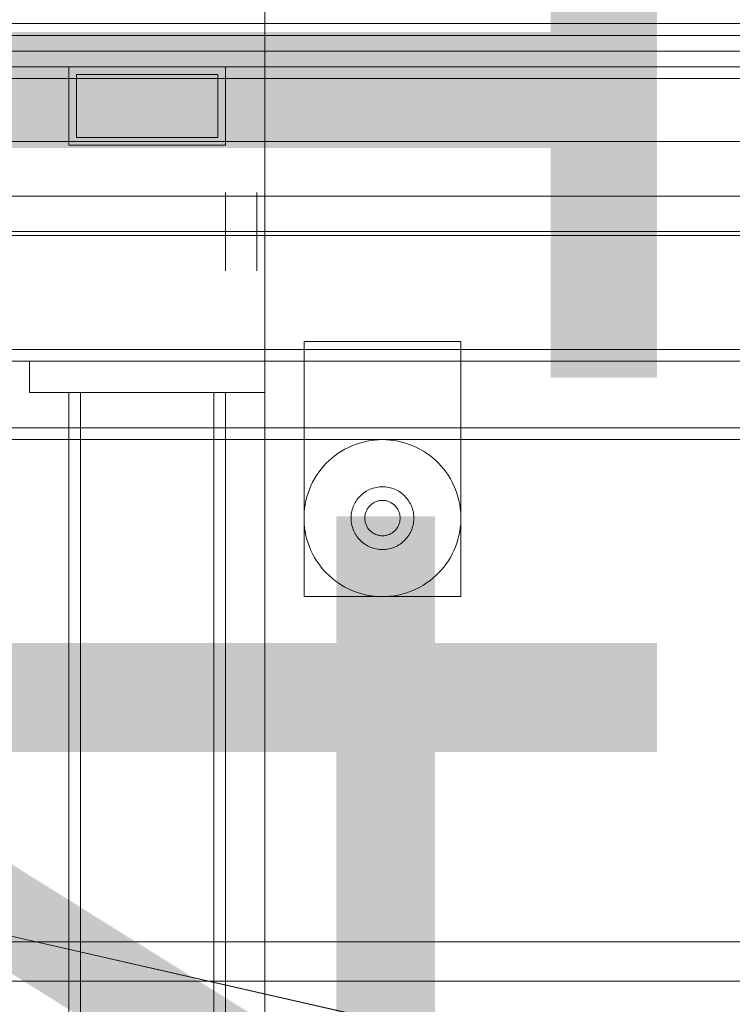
# Model space of a CAD drawing. Header units: millimetres. Extents: x -3490 to 61924, y -72580 to 6847.
# Tile 775 of 1056: x 24388 to 24569, y 1044 to 1295. Entities that reach past the tile are written whole.
import ezdxf

# ---------------------------------------------------------------- set-up
doc = ezdxf.new("R2010")
doc.units = ezdxf.units.MM
for name, color, linetype, lineweight in [('COTAS_O', 1, 'Continuous', 0), ('COTAS_P', 1, 'Continuous', 0), ('lateral_briquetadora', 7, 'Continuous', 0), ('lateral_C05', 7, 'Continuous', 0), ('lateral_C10', 7, 'Continuous', 0)]:
    doc.layers.add(name, color=color, linetype=linetype, lineweight=lineweight)
doc.dimstyles.new('R19_100', dxfattribs={"dimtxt": 250, "dimasz": 150, "dimexe": 150, "dimexo": 80, "dimgap": 100, "dimtad": 1, "dimtih": 1, "dimtoh": 1, "dimdsep": 46, "dimcen": 0.09, "dimadec": 0, "dimazin": 0, "dimtfac": 1, "dimtdec": 4, "dimtofl": 0, "dimtmove": 0, "dimatfit": 3, "dimfxl": 1, "dimtolj": 1, "dimtzin": 0, "dimarcsym": 0})

# ---------------------------------------------------------------- blocks, each defined once
blk = doc.blocks.new('DIM_R29_4')
at = {"layer": 'COTAS_P'}
for p, q in [((15248.37, 1279.09), (24311.82, 4109.09)), ((24311.82, 4109.09), (24155.23, 4107.34)), ((24311.82, 4109.09), (24182.05, 4021.43)), ((24580.07, 3250), (24311.82, 4109.09)), ((15248.37, 1279.09), (15378.14, 1366.76)), ((15248.37, 1279.09), (15404.97, 1280.85)), ((15516.62, 420), (15248.37, 1279.09))]:
    blk.add_line(p, q, dxfattribs=at)
blk.add_text('9495 P', height=250, rotation=17.3406, dxfattribs=at).set_placement((19750.29, 2789.55))
blk = doc.blocks.new('DIM_R29_7')
at = {"layer": 'COTAS_P'}
for p, q in [((24250.07, 2141), (24400.07, 2186)), ((26750.07, 2141), (26600.07, 2186)), ((24250.07, 1241), (24250.07, 2141)), ((24250.07, 2141), (26750.07, 2141)), ((24250.07, 2141), (24400.07, 2096)), ((26750.07, 2141), (26600.07, 2096)), ((26750.07, 1241), (26750.07, 2141))]:
    blk.add_line(p, q, dxfattribs=at)
blk.add_text('2500 P', height=250, dxfattribs=at).set_placement((25500.07, 2241))
blk = doc.blocks.new('DIM_R29_8')
at = {"layer": 'COTAS_P'}
for p, q in [((24250.07, 1241), (24650.07, 1241)), ((24650.07, 1241), (24605.07, 1091)), ((24650.07, 0), (24650.07, 1241)), ((24650.07, 1241), (24695.07, 1091)), ((24650.07, 0), (24605.07, 150)), ((24650.07, 0), (24695.07, 150)), ((24250.07, 0), (24650.07, 0))]:
    blk.add_line(p, q, dxfattribs=at)
blk.add_text('1241 P', height=250, rotation=90, dxfattribs=at).set_placement((24550.07, 620.5))
blk = doc.blocks.new('DIM_R29_19')
at = {"layer": 'COTAS_P'}
for p, q in [((18820, 2240), (18619.96, 1362.51)), ((18619.96, 1362.51), (18776.21, 1373.05)), ((27699.96, -707.49), (18619.96, 1362.51)), ((18619.96, 1362.51), (18756.2, 1285.3)), ((27900, 170), (27699.96, -707.49)), ((27699.96, -707.49), (27563.71, -630.27)), ((27699.96, -707.49), (27543.71, -718.02))]:
    blk.add_line(p, q, dxfattribs=at)
blk.add_text('9312.96 P', height=250, rotation=167.1576, dxfattribs=at).set_placement((23137.73, 230.02))
blk = doc.blocks.new('DIM_R29_31')
at = {"layer": 'COTAS_O'}
for p, q in [((23750.07, 2330), (24450.07, 2330)), ((24450.07, 2330), (24405.07, 2180)), ((24450.07, 0), (24450.07, 2330)), ((24450.07, 2330), (24495.07, 2180)), ((24450.07, 0), (24405.07, 150)), ((24450.07, 0), (24495.07, 150)), ((23750.07, 0), (24450.07, 0))]:
    blk.add_line(p, q, dxfattribs=at)
blk.add_text('2330 O', height=250, rotation=90, dxfattribs=at).set_placement((24350.07, 1165))

msp = doc.modelspace()

# ---------------------------------------------------------------- linework, layer by layer
at = {"layer": 'lateral_briquetadora'}
for p, q in [((23750.067, 1264), (25950.067, 1264)), ((24980.067, 1264), (24000.067, 1264)), ((24150.067, 1264), (25950.067, 1264)), ((23750.067, 1250), (25950.067, 1250)), ((23900.067, 1250), (25800.067, 1250)), ((24150.067, 1250), (25800.067, 1250)), ((23750.067, 1240), (25950.067, 1240)), ((23900.067, 1240), (25800.067, 1240)), ((23750.067, 1060), (25950.067, 1060)), ((23900.067, 1060), (25800.067, 1060)), ((23900.067, 1050), (25800.067, 1050))]:
    msp.add_line(p, q, dxfattribs=at)
at = {"layer": 'lateral_C05'}
for p, q in [((24250.067, 1294), (26750.067, 1294)), ((24310.067, 1294), (26690.067, 1294)), ((24250.067, 1291), (26750.067, 1291)), ((24300.067, 1291), (24899.317, 1291)), ((24310.067, 1291), (26690.067, 1291)), ((24300.067, 1287), (26700.067, 1287)), ((24300.067, 1287), (24899.317, 1287)), ((24300.067, 1283), (26700.067, 1283)), ((24310.067, 1283), (26690.067, 1283)), ((24400.067, 1263), (24400.067, 1283)), ((24400.067, 1283), (24440.067, 1283)), ((24440.067, 1263), (24440.067, 1283)), ((24310.067, 1280), (26690.067, 1280)), ((24402.067, 1281), (24402.067, 1265)), ((24402.067, 1281), (24438.067, 1281)), ((24438.067, 1281), (24438.067, 1265)), ((24402.067, 1265), (24438.067, 1265)), ((24400.067, 1263), (24440.067, 1263)), ((24440.067, 1251), (24440.067, 1250.988)), ((24440.067, 1250.988), (24440.067, 1250.95)), ((24440.067, 1250.95), (24440.067, 1250.888)), ((24440.067, 1250.888), (24440.067, 1250.802)), ((24440.067, 1250.802), (24440.067, 1250.691)), ((24440.067, 1250.691), (24440.067, 1250.556)), ((24440.067, 1250.556), (24440.067, 1250.397)), ((24440.067, 1250.397), (24440.067, 1250.215)), ((24440.067, 1250.215), (24440.067, 1250.01)), ((24440.067, 1250.01), (24440.067, 1249.782)), ((24440.067, 1249.782), (24440.067, 1249.533)), ((24440.067, 1249.533), (24440.067, 1249.262)), ((24448.067, 1251), (24448.067, 1250.988)), ((24448.067, 1250.988), (24448.067, 1250.95)), ((24448.067, 1250.95), (24448.067, 1250.888)), ((24448.067, 1250.888), (24448.067, 1250.802)), ((24448.067, 1250.802), (24448.067, 1250.691)), ((24448.067, 1250.691), (24448.067, 1250.556)), ((24448.067, 1250.556), (24448.067, 1250.397)), ((24448.067, 1250.397), (24448.067, 1250.215)), ((24448.067, 1250.215), (24448.067, 1250.01)), ((24448.067, 1250.01), (24448.067, 1249.782)), ((24448.067, 1249.782), (24448.067, 1249.533)), ((24448.067, 1249.533), (24448.067, 1249.262)), ((24440.067, 1249.262), (24440.067, 1248.971)), ((24440.067, 1248.971), (24440.067, 1248.66)), ((24440.067, 1248.66), (24440.067, 1248.331)), ((24440.067, 1248.331), (24440.067, 1247.982)), ((24440.067, 1247.982), (24440.067, 1247.617)), ((24440.067, 1247.617), (24440.067, 1247.235)), ((24440.067, 1247.235), (24440.067, 1246.837)), ((24440.067, 1246.993), (24440.067, 1246.97)), ((24440.067, 1246.97), (24440.067, 1246.933)), ((24440.067, 1246.933), (24440.067, 1246.881)), ((24448.067, 1249.262), (24448.067, 1248.971)), ((24448.067, 1248.971), (24448.067, 1248.66)), ((24448.067, 1248.66), (24448.067, 1248.331)), ((24448.067, 1248.331), (24448.067, 1247.982)), ((24448.067, 1247.982), (24448.067, 1247.617)), ((24448.067, 1247.617), (24448.067, 1247.235)), ((24448.067, 1247.235), (24448.067, 1246.837)), ((24440.067, 1246.881), (24440.067, 1246.814)), ((24440.067, 1246.837), (24440.067, 1246.425)), ((24440.067, 1246.814), (24440.067, 1246.733)), ((24440.067, 1246.733), (24440.067, 1246.638)), ((24440.067, 1246.638), (24440.067, 1246.529)), ((24440.067, 1246.529), (24440.067, 1246.406)), ((24440.067, 1246.425), (24440.067, 1246)), ((24440.067, 1246.406), (24440.067, 1246.269)), ((24440.067, 1246.269), (24440.067, 1246.12)), ((24440.067, 1246.12), (24440.067, 1245.957)), ((24440.067, 1246), (24440.067, 1245.562)), ((24440.067, 1245.957), (24440.067, 1245.783)), ((24440.067, 1245.783), (24440.067, 1245.596)), ((24440.067, 1245.596), (24440.067, 1245.398)), ((24440.067, 1245.562), (24440.067, 1245.113)), ((24440.067, 1245.398), (24440.067, 1245.189)), ((24440.067, 1245.189), (24440.067, 1244.97)), ((24440.067, 1245.113), (24440.067, 1244.653)), ((24440.067, 1244.97), (24440.067, 1244.741)), ((24440.067, 1244.741), (24440.067, 1244.502)), ((24440.067, 1244.653), (24440.067, 1244.185)), ((24440.067, 1244.502), (24440.067, 1244.255)), ((24448.067, 1246.837), (24448.067, 1246.425)), ((24448.067, 1246.425), (24448.067, 1246)), ((24448.067, 1246), (24448.067, 1245.562)), ((24448.067, 1245.562), (24448.067, 1245.113)), ((24448.067, 1245.113), (24448.067, 1244.653)), ((24448.067, 1244.653), (24448.067, 1244.185)), ((24440.067, 1244.255), (24440.067, 1244)), ((24440.067, 1244.185), (24440.067, 1243.708)), ((24440.067, 1244), (24440.067, 1243.737)), ((24440.067, 1243.737), (24440.067, 1243.468)), ((24440.067, 1243.708), (24440.067, 1243.225)), ((24440.067, 1243.468), (24440.067, 1243.192)), ((24440.067, 1243.225), (24440.067, 1242.736)), ((24440.067, 1243.192), (24440.067, 1242.911)), ((24440.067, 1242.911), (24440.067, 1242.625)), ((24440.067, 1242.736), (24440.067, 1242.243)), ((24440.067, 1242.625), (24440.067, 1242.335)), ((24440.067, 1242.335), (24440.067, 1242.042)), ((24440.067, 1242.243), (24440.067, 1241.747)), ((24440.067, 1242.042), (24440.067, 1241.746)), ((24448.067, 1244.185), (24448.067, 1243.708)), ((24448.067, 1243.708), (24448.067, 1243.225)), ((24448.067, 1243.225), (24448.067, 1242.736)), ((24448.067, 1242.736), (24448.067, 1242.243)), ((24448.067, 1242.243), (24448.067, 1241.747)), ((24440.067, 1241.747), (24440.067, 1241.249)), ((24440.067, 1241.746), (24440.067, 1241.448)), ((24440.067, 1241.448), (24440.067, 1241.15)), ((24440.067, 1241.249), (24440.067, 1240.751)), ((24440.067, 1241.15), (24440.067, 1240.85)), ((24440.067, 1240.85), (24440.067, 1240.552)), ((24440.067, 1240.751), (24440.067, 1240.253)), ((24440.067, 1240.552), (24440.067, 1240.254)), ((24440.067, 1240.254), (24440.067, 1239.958)), ((24440.067, 1240.253), (24440.067, 1239.757)), ((24440.067, 1239.958), (24440.067, 1239.665)), ((24440.067, 1239.757), (24440.067, 1239.264)), ((24440.067, 1239.665), (24440.067, 1239.375)), ((24448.067, 1241.747), (24448.067, 1241.249)), ((24448.067, 1241.249), (24448.067, 1240.751)), ((24448.067, 1240.751), (24448.067, 1240.253)), ((24448.067, 1240.253), (24448.067, 1239.757)), ((24448.067, 1239.757), (24448.067, 1239.264)), ((24440.067, 1239.375), (24440.067, 1239.089)), ((24440.067, 1239.264), (24440.067, 1238.775)), ((24440.067, 1239.089), (24440.067, 1238.808)), ((24440.067, 1238.808), (24440.067, 1238.532)), ((24440.067, 1238.775), (24440.067, 1238.292)), ((24440.067, 1238.532), (24440.067, 1238.263)), ((24440.067, 1238.292), (24440.067, 1237.815)), ((24440.067, 1238.263), (24440.067, 1238)), ((24440.067, 1238), (24440.067, 1237.745)), ((24440.067, 1237.815), (24440.067, 1237.347)), ((24440.067, 1237.745), (24440.067, 1237.498)), ((24440.067, 1237.498), (24440.067, 1237.259)), ((24440.067, 1237.347), (24440.067, 1236.887)), ((24440.067, 1237.259), (24440.067, 1237.03)), ((24440.067, 1237.03), (24440.067, 1236.811)), ((24440.067, 1236.887), (24440.067, 1236.438)), ((24448.067, 1239.264), (24448.067, 1238.775)), ((24448.067, 1238.775), (24448.067, 1238.292)), ((24448.067, 1238.292), (24448.067, 1237.815)), ((24448.067, 1237.815), (24448.067, 1237.347)), ((24448.067, 1237.347), (24448.067, 1236.887)), ((24448.067, 1236.887), (24448.067, 1236.438)), ((24440.067, 1236.811), (24440.067, 1236.602)), ((24440.067, 1236.602), (24440.067, 1236.404)), ((24440.067, 1236.438), (24440.067, 1236)), ((24440.067, 1236.404), (24440.067, 1236.217)), ((24440.067, 1236.217), (24440.067, 1236.043)), ((24440.067, 1236.043), (24440.067, 1235.88)), ((24440.067, 1236), (24440.067, 1235.575)), ((24440.067, 1235.88), (24440.067, 1235.731)), ((24440.067, 1235.731), (24440.067, 1235.594)), ((24440.067, 1235.594), (24440.067, 1235.471)), ((24440.067, 1235.575), (24440.067, 1235.163)), ((24440.067, 1235.471), (24440.067, 1235.362)), ((24440.067, 1235.362), (24440.067, 1235.267)), ((24440.067, 1235.267), (24440.067, 1235.186)), ((24440.067, 1235.186), (24440.067, 1235.119)), ((24440.067, 1235.163), (24440.067, 1234.765)), ((24440.067, 1235.119), (24440.067, 1235.067)), ((24440.067, 1235.067), (24440.067, 1235.03)), ((24440.067, 1235.03), (24440.067, 1235.007)), ((24440.067, 1234.765), (24440.067, 1234.383)), ((24440.067, 1234.383), (24440.067, 1234.018)), ((24448.067, 1236.438), (24448.067, 1236)), ((24448.067, 1236), (24448.067, 1235.575)), ((24448.067, 1235.575), (24448.067, 1235.163)), ((24448.067, 1235.163), (24448.067, 1234.765)), ((24448.067, 1234.765), (24448.067, 1234.383)), ((24448.067, 1234.383), (24448.067, 1234.018)), ((24440.067, 1234.018), (24440.067, 1233.669)), ((24440.067, 1233.669), (24440.067, 1233.34)), ((24440.067, 1233.34), (24440.067, 1233.029)), ((24440.067, 1233.029), (24440.067, 1232.738)), ((24440.067, 1232.738), (24440.067, 1232.467)), ((24440.067, 1232.467), (24440.067, 1232.218)), ((24440.067, 1232.218), (24440.067, 1231.99)), ((24440.067, 1231.99), (24440.067, 1231.785)), ((24448.067, 1234.018), (24448.067, 1233.669)), ((24448.067, 1233.669), (24448.067, 1233.34)), ((24448.067, 1233.34), (24448.067, 1233.029)), ((24448.067, 1233.029), (24448.067, 1232.738)), ((24448.067, 1232.738), (24448.067, 1232.467)), ((24448.067, 1232.467), (24448.067, 1232.218)), ((24448.067, 1232.218), (24448.067, 1231.99)), ((24448.067, 1231.99), (24448.067, 1231.785)), ((24440.067, 1231.785), (24440.067, 1231.603)), ((24440.067, 1231.603), (24440.067, 1231.444)), ((24440.067, 1231.444), (24440.067, 1231.309)), ((24440.067, 1231.309), (24440.067, 1231.198)), ((24440.067, 1231.198), (24440.067, 1231.112)), ((24440.067, 1231.112), (24440.067, 1231.05)), ((24440.067, 1231.05), (24440.067, 1231.012)), ((24440.067, 1231.012), (24440.067, 1231)), ((24448.067, 1231.785), (24448.067, 1231.603)), ((24448.067, 1231.603), (24448.067, 1231.444)), ((24448.067, 1231.444), (24448.067, 1231.309)), ((24448.067, 1231.309), (24448.067, 1231.198)), ((24448.067, 1231.198), (24448.067, 1231.112)), ((24448.067, 1231.112), (24448.067, 1231.05)), ((24448.067, 1231.05), (24448.067, 1231.012)), ((24448.067, 1231.012), (24448.067, 1231)), ((24460.067, 1148), (24460.067, 1213)), ((24460.067, 1213), (24500.067, 1213)), ((24500.067, 1148), (24500.067, 1213)), ((24310.067, 1211), (26690.067, 1211)), ((24310.067, 1208), (26690.067, 1208)), ((24390.067, 1200), (24390.067, 1208)), ((24390.067, 1208), (24450.067, 1208)), ((24450.067, 1200), (24450.067, 1208)), ((24390.067, 1200), (24450.067, 1200)), ((24400.067, 8), (24400.067, 1200)), ((24400.067, 1200), (24440.067, 1200)), ((24437.067, 1200), (24403.067, 1200)), ((24403.067, 1200), (24403.067, 8)), ((24437.067, 1200), (24437.067, 8)), ((24440.067, 8), (24440.067, 1200)), ((24250.067, 1191), (26750.067, 1191)), ((24250.067, 1188), (26750.067, 1188)), ((24472.299, 1186.43), (24473.227, 1186.794)), ((24473.227, 1186.794), (24474.172, 1187.111)), ((24474.172, 1187.111), (24475.132, 1187.382)), ((24475.132, 1187.382), (24476.105, 1187.603)), ((24476.105, 1187.603), (24477.087, 1187.777)), ((24477.087, 1187.777), (24478.076, 1187.901)), ((24478.076, 1187.901), (24479.071, 1187.975)), ((24480.067, 1188), (24479.071, 1187.975)), ((24480.067, 1188), (24481.064, 1187.975)), ((24481.064, 1187.975), (24482.059, 1187.901)), ((24482.059, 1187.901), (24483.048, 1187.777)), ((24483.048, 1187.777), (24484.03, 1187.603)), ((24484.03, 1187.603), (24485.003, 1187.382)), ((24485.003, 1187.382), (24485.963, 1187.111)), ((24485.963, 1187.111), (24486.908, 1186.794)), ((24486.908, 1186.794), (24487.836, 1186.43)), ((24467.991, 1183.943), (24468.801, 1184.525)), ((24468.801, 1184.525), (24469.639, 1185.066)), ((24469.639, 1185.066), (24470.502, 1185.564)), ((24470.502, 1185.564), (24471.39, 1186.019)), ((24471.39, 1186.019), (24472.299, 1186.43)), ((24487.836, 1186.43), (24488.745, 1186.019)), ((24488.745, 1186.019), (24489.633, 1185.564)), ((24489.633, 1185.564), (24490.496, 1185.066)), ((24490.496, 1185.066), (24491.334, 1184.525)), ((24491.334, 1184.525), (24492.144, 1183.943)), ((24465.072, 1181.234), (24465.75, 1181.965)), ((24465.75, 1181.965), (24466.464, 1182.661)), ((24466.464, 1182.661), (24467.212, 1183.321)), ((24467.212, 1183.321), (24467.991, 1183.943)), ((24492.144, 1183.943), (24492.923, 1183.321)), ((24492.923, 1183.321), (24493.671, 1182.661)), ((24493.671, 1182.661), (24494.385, 1181.965)), ((24494.385, 1181.965), (24495.063, 1181.234)), ((24463.267, 1178.851), (24463.829, 1179.675)), ((24463.829, 1179.675), (24464.431, 1180.47)), ((24464.431, 1180.47), (24465.072, 1181.234)), ((24495.063, 1181.234), (24495.704, 1180.47)), ((24495.704, 1180.47), (24496.306, 1179.675)), ((24496.306, 1179.675), (24496.868, 1178.851)), ((24461.837, 1176.226), (24462.27, 1177.124)), ((24462.27, 1177.124), (24462.747, 1178)), ((24462.747, 1178), (24463.267, 1178.851)), ((24496.868, 1178.851), (24497.388, 1178)), ((24497.388, 1178), (24497.865, 1177.124)), ((24497.865, 1177.124), (24498.298, 1176.226)), ((24460.815, 1173.417), (24461.109, 1174.37)), ((24461.109, 1174.37), (24461.45, 1175.307)), ((24461.45, 1175.307), (24461.837, 1176.226)), ((24474.925, 1174.128), (24475.237, 1174.377)), ((24475.237, 1174.377), (24475.561, 1174.61)), ((24475.561, 1174.61), (24475.896, 1174.826)), ((24475.896, 1174.826), (24476.241, 1175.026)), ((24476.241, 1175.026), (24476.596, 1175.208)), ((24476.596, 1175.208), (24476.96, 1175.372)), ((24476.96, 1175.372), (24477.331, 1175.518)), ((24477.331, 1175.518), (24477.709, 1175.645)), ((24477.709, 1175.645), (24478.093, 1175.753)), ((24478.093, 1175.753), (24478.482, 1175.841)), ((24478.482, 1175.841), (24478.875, 1175.911)), ((24478.875, 1175.911), (24479.271, 1175.96)), ((24479.271, 1175.96), (24479.669, 1175.99)), ((24480.067, 1176), (24479.669, 1175.99)), ((24480.067, 1176), (24480.466, 1175.99)), ((24480.466, 1175.99), (24480.864, 1175.96)), ((24480.864, 1175.96), (24481.26, 1175.911)), ((24481.26, 1175.911), (24481.653, 1175.841)), ((24481.653, 1175.841), (24482.042, 1175.753)), ((24482.042, 1175.753), (24482.426, 1175.645)), ((24482.426, 1175.645), (24482.804, 1175.518)), ((24482.804, 1175.518), (24483.175, 1175.372)), ((24483.175, 1175.372), (24483.539, 1175.208)), ((24483.539, 1175.208), (24483.894, 1175.026)), ((24483.894, 1175.026), (24484.239, 1174.826)), ((24484.239, 1174.826), (24484.574, 1174.61)), ((24484.574, 1174.61), (24484.898, 1174.377)), ((24484.898, 1174.377), (24485.21, 1174.128)), ((24498.298, 1176.226), (24498.685, 1175.307)), ((24498.685, 1175.307), (24499.026, 1174.37)), ((24499.026, 1174.37), (24499.32, 1173.417)), ((24460.371, 1171.473), (24460.569, 1172.45)), ((24460.569, 1172.45), (24460.815, 1173.417)), ((24472.775, 1171.29), (24472.949, 1171.65)), ((24472.949, 1171.65), (24473.139, 1172)), ((24473.139, 1172), (24473.347, 1172.34)), ((24473.347, 1172.34), (24473.572, 1172.67)), ((24473.572, 1172.67), (24473.813, 1172.988)), ((24473.813, 1172.988), (24474.069, 1173.293)), ((24474.069, 1173.293), (24474.341, 1173.586)), ((24474.341, 1173.586), (24474.626, 1173.864)), ((24474.626, 1173.864), (24474.925, 1174.128)), ((24477.35, 1171.587), (24477.533, 1171.718)), ((24477.533, 1171.718), (24477.721, 1171.84)), ((24477.721, 1171.84), (24477.915, 1171.952)), ((24477.915, 1171.952), (24478.115, 1172.054)), ((24478.115, 1172.054), (24478.32, 1172.147)), ((24478.32, 1172.147), (24478.528, 1172.229)), ((24478.528, 1172.229), (24478.741, 1172.3)), ((24478.741, 1172.3), (24478.957, 1172.361)), ((24478.957, 1172.361), (24479.176, 1172.411)), ((24479.176, 1172.411), (24479.397, 1172.45)), ((24479.397, 1172.45), (24479.619, 1172.478)), ((24479.619, 1172.478), (24479.843, 1172.494)), ((24480.067, 1172.5), (24479.843, 1172.494)), ((24480.067, 1172.5), (24480.292, 1172.494)), ((24480.292, 1172.494), (24480.516, 1172.478)), ((24480.516, 1172.478), (24480.738, 1172.45)), ((24480.738, 1172.45), (24480.959, 1172.411)), ((24480.959, 1172.411), (24481.178, 1172.361)), ((24481.178, 1172.361), (24481.394, 1172.3)), ((24481.394, 1172.3), (24481.607, 1172.229)), ((24481.607, 1172.229), (24481.815, 1172.147)), ((24481.815, 1172.147), (24482.02, 1172.054)), ((24482.02, 1172.054), (24482.22, 1171.952)), ((24482.22, 1171.952), (24482.414, 1171.84)), ((24482.414, 1171.84), (24482.602, 1171.718)), ((24482.602, 1171.718), (24482.785, 1171.587)), ((24485.21, 1174.128), (24485.509, 1173.864)), ((24485.509, 1173.864), (24485.794, 1173.586)), ((24485.794, 1173.586), (24486.066, 1173.293)), ((24486.066, 1173.293), (24486.322, 1172.988)), ((24486.322, 1172.988), (24486.563, 1172.67)), ((24486.563, 1172.67), (24486.788, 1172.34)), ((24486.788, 1172.34), (24486.996, 1172)), ((24486.996, 1172), (24487.186, 1171.65)), ((24487.186, 1171.65), (24487.36, 1171.29)), ((24499.32, 1173.417), (24499.566, 1172.45)), ((24499.566, 1172.45), (24499.764, 1171.473)), ((24460.074, 1168.499), (24460.123, 1169.495)), ((24460.123, 1169.495), (24460.223, 1170.487)), ((24460.223, 1170.487), (24460.371, 1171.473)), ((24472.13, 1168.995), (24472.189, 1169.389)), ((24472.189, 1169.389), (24472.268, 1169.78)), ((24472.268, 1169.78), (24472.366, 1170.167)), ((24472.366, 1170.167), (24472.484, 1170.548)), ((24472.484, 1170.548), (24472.62, 1170.923)), ((24472.62, 1170.923), (24472.775, 1171.29)), ((24475.68, 1169.001), (24475.736, 1169.219)), ((24475.736, 1169.219), (24475.802, 1169.433)), ((24475.802, 1169.433), (24475.879, 1169.644)), ((24475.879, 1169.644), (24475.966, 1169.851)), ((24475.966, 1169.851), (24476.063, 1170.053)), ((24476.063, 1170.053), (24476.17, 1170.25)), ((24476.17, 1170.25), (24476.287, 1170.441)), ((24476.287, 1170.441), (24476.414, 1170.627)), ((24476.414, 1170.627), (24476.549, 1170.806)), ((24476.549, 1170.806), (24476.693, 1170.978)), ((24476.693, 1170.978), (24476.846, 1171.142)), ((24476.846, 1171.142), (24477.007, 1171.299)), ((24477.007, 1171.299), (24477.175, 1171.447)), ((24477.175, 1171.447), (24477.35, 1171.587)), ((24482.785, 1171.587), (24482.96, 1171.447)), ((24482.96, 1171.447), (24483.128, 1171.299)), ((24483.128, 1171.299), (24483.289, 1171.142)), ((24483.289, 1171.142), (24483.442, 1170.978)), ((24483.442, 1170.978), (24483.586, 1170.806)), ((24483.586, 1170.806), (24483.721, 1170.627)), ((24483.721, 1170.627), (24483.848, 1170.441)), ((24483.848, 1170.441), (24483.965, 1170.25)), ((24483.965, 1170.25), (24484.072, 1170.053)), ((24484.072, 1170.053), (24484.169, 1169.851)), ((24484.169, 1169.851), (24484.256, 1169.644)), ((24484.256, 1169.644), (24484.333, 1169.433)), ((24484.333, 1169.433), (24484.399, 1169.219)), ((24484.399, 1169.219), (24484.455, 1169.001)), ((24487.36, 1171.29), (24487.514, 1170.923)), ((24487.514, 1170.923), (24487.651, 1170.548)), ((24487.651, 1170.548), (24487.768, 1170.167)), ((24487.768, 1170.167), (24487.867, 1169.78)), ((24487.867, 1169.78), (24487.946, 1169.389)), ((24487.946, 1169.389), (24488.005, 1168.995)), ((24499.764, 1171.473), (24499.912, 1170.487)), ((24499.912, 1170.487), (24500.012, 1169.495)), ((24500.012, 1169.495), (24500.061, 1168.499)), ((24460.074, 1167.501), (24460.074, 1168.499)), ((24460.123, 1166.505), (24460.074, 1167.501)), ((24472.07, 1168.199), (24472.09, 1168.598)), ((24472.07, 1167.801), (24472.07, 1168.199)), ((24472.09, 1167.402), (24472.07, 1167.801)), ((24472.09, 1168.598), (24472.13, 1168.995)), ((24472.13, 1167.005), (24472.09, 1167.402)), ((24472.189, 1166.611), (24472.13, 1167.005)), ((24475.569, 1168.112), (24475.58, 1168.336)), ((24475.569, 1167.888), (24475.569, 1168.112)), ((24475.58, 1167.664), (24475.569, 1167.888)), ((24475.58, 1168.336), (24475.602, 1168.56)), ((24475.602, 1167.44), (24475.58, 1167.664)), ((24475.602, 1168.56), (24475.636, 1168.781)), ((24475.636, 1167.219), (24475.602, 1167.44)), ((24475.636, 1168.781), (24475.68, 1169.001)), ((24475.68, 1166.999), (24475.636, 1167.219)), ((24475.736, 1166.781), (24475.68, 1166.999)), ((24475.802, 1166.567), (24475.736, 1166.781)), ((24484.399, 1166.781), (24484.333, 1166.567)), ((24484.455, 1166.999), (24484.399, 1166.781)), ((24484.455, 1169.001), (24484.499, 1168.781)), ((24484.499, 1167.219), (24484.455, 1166.999)), ((24484.499, 1168.781), (24484.533, 1168.56)), ((24484.533, 1167.44), (24484.499, 1167.219)), ((24484.533, 1168.56), (24484.555, 1168.336)), ((24484.555, 1167.664), (24484.533, 1167.44)), ((24484.555, 1168.336), (24484.566, 1168.112)), ((24484.566, 1167.888), (24484.555, 1167.664)), ((24484.566, 1168.112), (24484.566, 1167.888)), ((24488.005, 1167.005), (24487.946, 1166.611)), ((24488.005, 1168.995), (24488.045, 1168.598)), ((24488.045, 1167.402), (24488.005, 1167.005)), ((24488.045, 1168.598), (24488.065, 1168.199)), ((24488.065, 1167.801), (24488.045, 1167.402)), ((24488.065, 1168.199), (24488.065, 1167.801)), ((24500.061, 1167.501), (24500.012, 1166.505)), ((24500.061, 1168.499), (24500.061, 1167.501)), ((24460.223, 1165.513), (24460.123, 1166.505)), ((24460.371, 1164.527), (24460.223, 1165.513)), ((24460.569, 1163.55), (24460.371, 1164.527)), ((24472.268, 1166.22), (24472.189, 1166.611)), ((24472.366, 1165.833), (24472.268, 1166.22)), ((24472.484, 1165.452), (24472.366, 1165.833)), ((24472.62, 1165.077), (24472.484, 1165.452)), ((24472.775, 1164.71), (24472.62, 1165.077)), ((24472.949, 1164.35), (24472.775, 1164.71)), ((24473.139, 1164), (24472.949, 1164.35)), ((24475.879, 1166.356), (24475.802, 1166.567)), ((24475.966, 1166.149), (24475.879, 1166.356)), ((24476.063, 1165.947), (24475.966, 1166.149)), ((24476.17, 1165.75), (24476.063, 1165.947)), ((24476.287, 1165.559), (24476.17, 1165.75)), ((24476.414, 1165.373), (24476.287, 1165.559)), ((24476.549, 1165.194), (24476.414, 1165.373)), ((24476.693, 1165.022), (24476.549, 1165.194)), ((24476.846, 1164.858), (24476.693, 1165.022)), ((24477.007, 1164.701), (24476.846, 1164.858)), ((24477.175, 1164.553), (24477.007, 1164.701)), ((24477.35, 1164.413), (24477.175, 1164.553)), ((24477.533, 1164.282), (24477.35, 1164.413)), ((24477.721, 1164.16), (24477.533, 1164.282)), ((24477.915, 1164.048), (24477.721, 1164.16)), ((24482.414, 1164.16), (24482.22, 1164.048)), ((24482.602, 1164.282), (24482.414, 1164.16)), ((24482.785, 1164.413), (24482.602, 1164.282)), ((24482.96, 1164.553), (24482.785, 1164.413)), ((24483.128, 1164.701), (24482.96, 1164.553)), ((24483.289, 1164.858), (24483.128, 1164.701)), ((24483.442, 1165.022), (24483.289, 1164.858)), ((24483.586, 1165.194), (24483.442, 1165.022)), ((24483.721, 1165.373), (24483.586, 1165.194)), ((24483.848, 1165.559), (24483.721, 1165.373)), ((24483.965, 1165.75), (24483.848, 1165.559)), ((24484.072, 1165.947), (24483.965, 1165.75)), ((24484.169, 1166.149), (24484.072, 1165.947)), ((24484.256, 1166.356), (24484.169, 1166.149)), ((24484.333, 1166.567), (24484.256, 1166.356)), ((24487.186, 1164.35), (24486.996, 1164)), ((24487.36, 1164.71), (24487.186, 1164.35)), ((24487.514, 1165.077), (24487.36, 1164.71)), ((24487.651, 1165.452), (24487.514, 1165.077)), ((24487.768, 1165.833), (24487.651, 1165.452)), ((24487.867, 1166.22), (24487.768, 1165.833)), ((24487.946, 1166.611), (24487.867, 1166.22)), ((24499.764, 1164.527), (24499.566, 1163.55)), ((24499.912, 1165.513), (24499.764, 1164.527)), ((24500.012, 1166.505), (24499.912, 1165.513)), ((24460.815, 1162.583), (24460.569, 1163.55)), ((24461.109, 1161.63), (24460.815, 1162.583)), ((24461.45, 1160.693), (24461.109, 1161.63)), ((24473.347, 1163.66), (24473.139, 1164)), ((24473.572, 1163.33), (24473.347, 1163.66)), ((24473.813, 1163.012), (24473.572, 1163.33)), ((24474.069, 1162.707), (24473.813, 1163.012)), ((24474.341, 1162.414), (24474.069, 1162.707)), ((24474.626, 1162.136), (24474.341, 1162.414)), ((24474.925, 1161.872), (24474.626, 1162.136)), ((24475.237, 1161.623), (24474.925, 1161.872)), ((24475.561, 1161.39), (24475.237, 1161.623)), ((24478.115, 1163.946), (24477.915, 1164.048)), ((24478.32, 1163.853), (24478.115, 1163.946)), ((24478.528, 1163.771), (24478.32, 1163.853)), ((24478.741, 1163.7), (24478.528, 1163.771)), ((24478.957, 1163.639), (24478.741, 1163.7)), ((24479.176, 1163.589), (24478.957, 1163.639)), ((24479.397, 1163.55), (24479.176, 1163.589)), ((24479.619, 1163.522), (24479.397, 1163.55)), ((24479.843, 1163.506), (24479.619, 1163.522)), ((24480.067, 1163.5), (24479.843, 1163.506)), ((24480.292, 1163.506), (24480.067, 1163.5)), ((24480.516, 1163.522), (24480.292, 1163.506)), ((24480.738, 1163.55), (24480.516, 1163.522)), ((24480.959, 1163.589), (24480.738, 1163.55)), ((24481.178, 1163.639), (24480.959, 1163.589)), ((24481.394, 1163.7), (24481.178, 1163.639)), ((24481.607, 1163.771), (24481.394, 1163.7)), ((24481.815, 1163.853), (24481.607, 1163.771)), ((24482.02, 1163.946), (24481.815, 1163.853)), ((24482.22, 1164.048), (24482.02, 1163.946)), ((24484.898, 1161.623), (24484.574, 1161.39)), ((24485.21, 1161.872), (24484.898, 1161.623)), ((24485.509, 1162.136), (24485.21, 1161.872)), ((24485.794, 1162.414), (24485.509, 1162.136)), ((24486.066, 1162.707), (24485.794, 1162.414)), ((24486.322, 1163.012), (24486.066, 1162.707)), ((24486.563, 1163.33), (24486.322, 1163.012)), ((24486.788, 1163.66), (24486.563, 1163.33)), ((24486.996, 1164), (24486.788, 1163.66)), ((24499.026, 1161.63), (24498.685, 1160.693)), ((24499.32, 1162.583), (24499.026, 1161.63)), ((24499.566, 1163.55), (24499.32, 1162.583)), ((24461.837, 1159.774), (24461.45, 1160.693)), ((24462.27, 1158.876), (24461.837, 1159.774)), ((24475.896, 1161.174), (24475.561, 1161.39)), ((24476.241, 1160.974), (24475.896, 1161.174)), ((24476.596, 1160.792), (24476.241, 1160.974)), ((24476.96, 1160.628), (24476.596, 1160.792)), ((24477.331, 1160.482), (24476.96, 1160.628)), ((24477.709, 1160.355), (24477.331, 1160.482)), ((24478.093, 1160.247), (24477.709, 1160.355)), ((24478.482, 1160.159), (24478.093, 1160.247)), ((24478.875, 1160.089), (24478.482, 1160.159)), ((24479.271, 1160.04), (24478.875, 1160.089)), ((24479.669, 1160.01), (24479.271, 1160.04)), ((24480.067, 1160), (24479.669, 1160.01)), ((24480.466, 1160.01), (24480.067, 1160)), ((24480.864, 1160.04), (24480.466, 1160.01)), ((24481.26, 1160.089), (24480.864, 1160.04)), ((24481.653, 1160.159), (24481.26, 1160.089)), ((24482.042, 1160.247), (24481.653, 1160.159)), ((24482.426, 1160.355), (24482.042, 1160.247)), ((24482.804, 1160.482), (24482.426, 1160.355)), ((24483.175, 1160.628), (24482.804, 1160.482)), ((24483.539, 1160.792), (24483.175, 1160.628)), ((24483.894, 1160.974), (24483.539, 1160.792)), ((24484.239, 1161.174), (24483.894, 1160.974)), ((24484.574, 1161.39), (24484.239, 1161.174)), ((24498.298, 1159.774), (24497.865, 1158.876)), ((24498.685, 1160.693), (24498.298, 1159.774)), ((24462.747, 1158), (24462.27, 1158.876)), ((24463.267, 1157.149), (24462.747, 1158)), ((24463.829, 1156.325), (24463.267, 1157.149)), ((24496.868, 1157.149), (24496.306, 1156.325)), ((24497.388, 1158), (24496.868, 1157.149)), ((24497.865, 1158.876), (24497.388, 1158)), ((24464.431, 1155.53), (24463.829, 1156.325)), ((24465.072, 1154.766), (24464.431, 1155.53)), ((24465.75, 1154.035), (24465.072, 1154.766)), ((24495.063, 1154.766), (24494.385, 1154.035)), ((24495.704, 1155.53), (24495.063, 1154.766)), ((24496.306, 1156.325), (24495.704, 1155.53)), ((24466.464, 1153.339), (24465.75, 1154.035)), ((24467.212, 1152.679), (24466.464, 1153.339)), ((24467.991, 1152.057), (24467.212, 1152.679)), ((24468.801, 1151.475), (24467.991, 1152.057)), ((24492.144, 1152.057), (24491.334, 1151.475)), ((24492.923, 1152.679), (24492.144, 1152.057)), ((24493.671, 1153.339), (24492.923, 1152.679)), ((24494.385, 1154.035), (24493.671, 1153.339)), ((24469.639, 1150.934), (24468.801, 1151.475)), ((24470.502, 1150.436), (24469.639, 1150.934)), ((24471.39, 1149.981), (24470.502, 1150.436)), ((24472.299, 1149.57), (24471.39, 1149.981)), ((24473.227, 1149.206), (24472.299, 1149.57)), ((24474.172, 1148.889), (24473.227, 1149.206)), ((24486.908, 1149.206), (24485.963, 1148.889)), ((24487.836, 1149.57), (24486.908, 1149.206)), ((24488.745, 1149.981), (24487.836, 1149.57)), ((24489.633, 1150.436), (24488.745, 1149.981)), ((24490.496, 1150.934), (24489.633, 1150.436)), ((24491.334, 1151.475), (24490.496, 1150.934)), ((24460.067, 1148), (24500.067, 1148)), ((24475.132, 1148.618), (24474.172, 1148.889)), ((24476.105, 1148.397), (24475.132, 1148.618)), ((24477.087, 1148.223), (24476.105, 1148.397)), ((24478.076, 1148.099), (24477.087, 1148.223)), ((24479.071, 1148.025), (24478.076, 1148.099)), ((24480.067, 1148), (24479.071, 1148.025)), ((24481.064, 1148.025), (24480.067, 1148)), ((24482.059, 1148.099), (24481.064, 1148.025)), ((24483.048, 1148.223), (24482.059, 1148.099)), ((24484.03, 1148.397), (24483.048, 1148.223)), ((24485.003, 1148.618), (24484.03, 1148.397)), ((24485.963, 1148.889), (24485.003, 1148.618))]:
    msp.add_line(p, q, dxfattribs=at)
at = {"layer": 'lateral_C10'}
for p in [(26652.079, 544.751), (27861.061, 269.135)]:
    msp.add_line(p, (18898.059, 2312.462), dxfattribs=at)

# ---------------------------------------------------------------- dimensions: what is measured, and where the dimension line sits
at = {"layer": 'COTAS_O'}
dim = msp.add_aligned_dim(p1=(23750.067, 0), p2=(23750.067, 2330), distance=-700, text='<> O', dimstyle='R19_100', dxfattribs=at)
dim.commit()
dim.dimension.update_dxf_attribs({"geometry": 'DIM_R29_31', "text_midpoint": (24450.067, 1165)})
at = {"layer": 'COTAS_P'}
for p1, p2, distance, picture, middle in [((15516.618, 420), (24580.067, 3250), 900, 'DIM_R29_4', (19780.096, 2694.095)), ((24250.067, 1241), (26750.067, 1241), 900, 'DIM_R29_7', (25500.067, 2141)), ((27900, 170), (18820, 2240), 900, 'DIM_R29_19', (23159.956, 327.514)), ((24250.067, 0), (24250.067, 1241), -400, 'DIM_R29_8', (24650.067, 620.5))]:
    dim = msp.add_aligned_dim(p1=p1, p2=p2, distance=distance, text='<> P', dimstyle='R19_100', dxfattribs=at)
    dim.commit()
    dim.dimension.update_dxf_attribs({"geometry": picture, "text_midpoint": middle})

doc.saveas('drawing.dxf')
